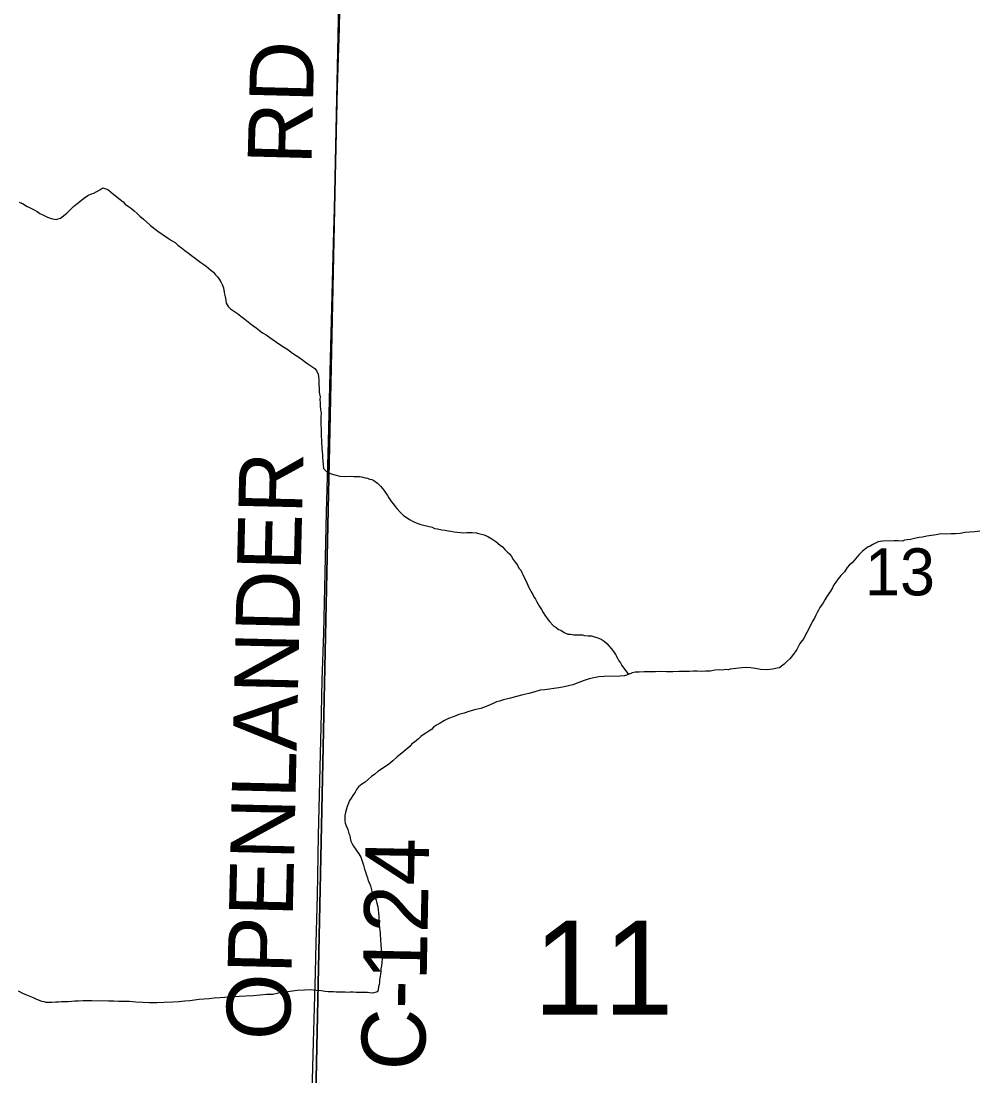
# Model space of a CAD drawing. Extents: x 2.4 to 73.1, y 4.5 to 25.6.
# Drawn here: x 29.9131 to 30.3384, y 23.1835 to 23.653 of the extents above; entities that cross this region are included whole.
import ezdxf

# ---------------------------------------------------------------- set-up
doc = ezdxf.new("R2010")
doc.units = 0
for name, color, linetype in [('GM_X_County_Road', 7, 'Continuous'), ('GM_X_County_Road_Text', 7, 'Continuous'), ('GM_X_Minor_River', 7, 'Continuous'), ('GM_X_Section', 7, 'Continuous'), ('GM_X_Section_Text', 7, 'Continuous')]:
    doc.layers.add(name, color=color, linetype=linetype)

msp = doc.modelspace()

# ---------------------------------------------------------------- linework, layer by layer
at = {"layer": 'GM_X_County_Road'}
msp.add_lwpolyline([(30.04255, 23.16611), (30.04259, 23.16911), (30.04277, 23.18185), (30.04323, 23.19862), (30.04409, 23.2294), (30.04436, 23.24275), (30.04494, 23.26388), (30.04548, 23.2906), (30.0468, 23.34499), (30.04706, 23.35959), (30.04777, 23.38071), (30.04852, 23.41428), (30.04897, 23.43448), (30.04982, 23.46586), (30.05076, 23.50284), (30.05134, 23.52521), (30.05208, 23.55411), (30.05314, 23.59015), (30.05389, 23.6234), (30.05472, 23.6498), (30.05508, 23.66578)], dxfattribs=at)
at = {"layer": 'GM_X_Minor_River'}
for points in [[(29.92148, 23.56733), (29.9228, 23.56674), (29.92394, 23.56615), (29.92488, 23.56575), (29.92639, 23.56516), (29.92867, 23.56474), (29.92962, 23.56492), (29.93058, 23.56528), (29.93347, 23.56751), (29.93482, 23.56882), (29.93637, 23.57051), (29.93791, 23.57162), (29.93926, 23.57274), (29.9408, 23.57404), (29.94272, 23.57534), (29.94445, 23.57607), (29.9454, 23.57644), (29.94675, 23.57718), (29.94809, 23.57792), (29.94944, 23.57884), (29.95171, 23.57805), (29.95339, 23.5765), (29.95583, 23.57456), (29.95847, 23.57262), (29.9594, 23.57147), (29.9609, 23.5705), (29.96222, 23.56952), (29.96335, 23.56856), (29.96466, 23.5674), (29.96597, 23.56624), (29.96747, 23.56488), (29.96897, 23.56353), (29.97047, 23.56218), (29.97216, 23.56082), (29.97385, 23.55946), (29.97874, 23.55616), (29.98006, 23.55538), (29.98157, 23.5544), (29.98288, 23.55324), (29.98438, 23.55208), (29.98589, 23.55091), (29.98758, 23.54975), (29.98889, 23.54859), (29.99058, 23.54742), (29.9919, 23.54645), (29.99303, 23.54548), (29.99435, 23.5447), (29.99547, 23.54392), (29.99641, 23.54296), (29.99754, 23.54218), (29.99866, 23.54122), (29.9996, 23.54006), (30.00053, 23.5391), (30.00128, 23.53813), (30.00202, 23.53698), (30.00257, 23.53583), (30.00312, 23.53431), (30.00347, 23.5324), (30.00364, 23.53145), (30.00382, 23.53031), (30.00417, 23.52878), (30.00434, 23.52745), (30.00527, 23.52591), (30.0062, 23.52495), (30.00808, 23.52378), (30.0094, 23.52281), (30.0109, 23.52165), (30.01259, 23.52029), (30.0141, 23.51913), (30.0156, 23.51796), (30.01767, 23.51641), (30.01917, 23.51525), (30.02049, 23.51428), (30.02218, 23.5133), (30.02369, 23.51214), (30.0282, 23.50903), (30.0299, 23.50805), (30.0314, 23.50707), (30.03253, 23.5063), (30.03384, 23.50514), (30.03554, 23.50416), (30.03667, 23.50338), (30.03836, 23.50222), (30.03968, 23.50125), (30.04062, 23.50047), (30.04156, 23.49989), (30.0425, 23.4993), (30.04381, 23.49833), (30.04475, 23.49718), (30.0453, 23.49584), (30.04547, 23.49488), (30.04564, 23.49336), (30.04562, 23.49241), (30.0456, 23.49108), (30.04577, 23.48975), (30.04574, 23.48804), (30.04591, 23.4869), (30.04609, 23.48576), (30.04607, 23.48462), (30.04623, 23.4831), (30.04621, 23.48177)], [(29.91225, 23.57241), (29.91394, 23.57162), (29.91545, 23.57065), (29.91715, 23.56986), (29.91866, 23.56908), (29.92017, 23.5683), (29.92148, 23.56733)], [(30.04621, 23.48177), (30.04637, 23.48006), (30.04654, 23.47834), (30.04651, 23.47683), (30.04649, 23.47512), (30.04646, 23.47322), (30.04662, 23.4717), (30.04659, 23.4698), (30.04656, 23.46809), (30.04673, 23.46657), (30.04671, 23.46505), (30.04687, 23.46372), (30.04686, 23.46257), (30.04703, 23.46124), (30.04719, 23.45991), (30.04717, 23.45858), (30.04734, 23.45706), (30.04751, 23.45554), (30.04767, 23.45383), (30.04879, 23.45267), (30.05105, 23.45149), (30.05276, 23.45109), (30.05484, 23.45048), (30.05693, 23.45026), (30.0596, 23.45041), (30.06112, 23.45038), (30.06245, 23.45036), (30.06359, 23.45034), (30.06454, 23.45014), (30.06624, 23.44973), (30.06719, 23.44953), (30.06813, 23.44913), (30.06908, 23.44893), (30.07003, 23.44853), (30.07172, 23.44736), (30.07303, 23.44601), (30.07452, 23.44428), (30.07508, 23.44332), (30.07619, 23.44178), (30.07675, 23.44082), (30.07786, 23.4391), (30.0788, 23.43794), (30.07954, 23.43698), (30.08029, 23.43602), (30.08178, 23.43448), (30.08328, 23.43293), (30.08441, 23.43216), (30.08592, 23.43118), (30.08761, 23.43021), (30.08856, 23.42981), (30.08969, 23.42941), (30.09102, 23.42901), (30.09215, 23.42861), (30.09594, 23.42779), (30.09707, 23.42721), (30.0984, 23.42699), (30.1003, 23.42658), (30.10162, 23.42637), (30.10314, 23.42616), (30.10428, 23.42595), (30.1058, 23.42574), (30.10713, 23.42552), (30.10865, 23.42531), (30.10998, 23.42529), (30.1115, 23.42545), (30.11283, 23.42543), (30.11378, 23.42542), (30.11568, 23.4252), (30.11663, 23.42499), (30.11795, 23.42459), (30.11909, 23.42438), (30.12079, 23.4236), (30.12249, 23.42262), (30.12343, 23.42204), (30.12437, 23.42145), (30.12531, 23.42049), (30.12624, 23.41971), (30.12737, 23.41893), (30.12831, 23.41778), (30.12943, 23.41681), (30.13037, 23.41585), (30.1313, 23.41469), (30.13204, 23.41335), (30.13297, 23.4122), (30.1339, 23.41085), (30.13464, 23.40951), (30.13539, 23.40855), (30.13594, 23.40759), (30.13631, 23.40663), (30.13815, 23.403), (30.13907, 23.40089), (30.13962, 23.39993), (30.13999, 23.39898), (30.14073, 23.39783), (30.14128, 23.39668), (30.14203, 23.39572), (30.14258, 23.39457), (30.14313, 23.39342), (30.14369, 23.39246), (30.14462, 23.39112), (30.14536, 23.38978)], [(30.33974, 23.42598), (30.33745, 23.42563), (30.33517, 23.42548), (30.33307, 23.42532), (30.33098, 23.42498), (30.32888, 23.42482), (30.32698, 23.42485), (30.32451, 23.4247), (30.32242, 23.42474), (30.32032, 23.42439), (30.31822, 23.42404), (30.31612, 23.4237), (30.31421, 23.42335), (30.31269, 23.42318), (30.31059, 23.42265), (30.30887, 23.42229), (30.30735, 23.42213), (30.3062, 23.42196), (30.30525, 23.42159), (30.30335, 23.42162), (30.30164, 23.42165), (30.2965, 23.42154), (30.29535, 23.42137), (30.2944, 23.4212), (30.29325, 23.42065), (30.2921, 23.42009), (30.29095, 23.41935), (30.28999, 23.41899), (30.28883, 23.41806), (30.28749, 23.41713), (30.28594, 23.41544), (30.28516, 23.41451), (30.28362, 23.41282), (30.28284, 23.41188), (30.28168, 23.41095), (30.28072, 23.40983)], [(30.28072, 23.40983), (30.27954, 23.40795), (30.2778, 23.40627), (30.27664, 23.40477), (30.27566, 23.40326), (30.2747, 23.40214), (30.2741, 23.40082), (30.27332, 23.39931), (30.27254, 23.39818), (30.27157, 23.39687), (30.27078, 23.39536), (30.27, 23.39405), (30.26923, 23.39311), (30.26845, 23.39198), (30.26786, 23.39085), (30.26727, 23.38972), (30.26668, 23.38859), (30.26609, 23.38727), (30.26531, 23.38595), (30.26472, 23.38463), (30.26413, 23.3835), (30.26354, 23.38218), (30.26276, 23.38087), (30.26197, 23.37955), (30.26138, 23.37823), (30.26061, 23.37729), (30.25963, 23.37598), (30.25924, 23.37504), (30.25826, 23.37334), (30.25632, 23.37071), (30.25515, 23.36921), (30.2538, 23.36791), (30.25264, 23.36678), (30.25148, 23.36585), (30.25052, 23.36511), (30.24957, 23.36493), (30.24766, 23.36458), (30.24499, 23.36425), (30.24214, 23.36448), (30.23987, 23.3649), (30.23778, 23.36512), (30.23569, 23.36535), (30.23398, 23.36518), (30.23245, 23.36502), (30.23112, 23.36485), (30.22997, 23.36468), (30.22864, 23.36451), (30.22769, 23.36433), (30.22674, 23.36435), (30.2254, 23.36418), (30.22369, 23.36421), (30.22179, 23.36405), (30.21969, 23.3637), (30.21779, 23.36373), (30.21588, 23.36357), (30.21398, 23.3636), (30.21227, 23.36363), (30.21056, 23.36347), (30.20808, 23.36351), (30.2058, 23.36355), (30.20314, 23.3634), (30.20028, 23.36344), (30.19781, 23.36348), (30.19534, 23.36333), (30.19287, 23.36337), (30.19039, 23.36341), (30.18811, 23.36326), (30.1864, 23.36329), (30.18506, 23.36293), (30.18334, 23.3622), (30.18162, 23.36165), (30.17952, 23.3615), (30.17248, 23.36123), (30.1702, 23.36108), (30.16791, 23.36073), (30.16581, 23.3602), (30.1637, 23.35947), (30.16122, 23.35856), (30.15854, 23.35765), (30.15472, 23.35677), (30.15243, 23.35623), (30.15014, 23.35589), (30.14824, 23.35573), (30.14614, 23.35538), (30.14405, 23.35523), (30.14175, 23.3545), (30.13908, 23.35379), (30.1364, 23.35307), (30.13354, 23.35236), (30.13087, 23.35164), (30.12781, 23.35093), (30.1259, 23.35039), (30.12456, 23.35003), (30.12341, 23.34948), (30.12188, 23.34874), (30.11997, 23.34801), (30.11767, 23.3471), (30.1148, 23.34639), (30.11232, 23.34567), (30.11022, 23.34494), (30.10793, 23.34441)], [(30.14536, 23.38978), (30.1461, 23.38862), (30.14722, 23.38709), (30.14815, 23.38574), (30.14983, 23.384), (30.15115, 23.38303), (30.15227, 23.38226), (30.15322, 23.38186), (30.15473, 23.38089), (30.15642, 23.3801), (30.15757, 23.38008), (30.15908, 23.37987), (30.16003, 23.37985), (30.16098, 23.37984), (30.16194, 23.37982), (30.16289, 23.37981), (30.16383, 23.3796), (30.16535, 23.37939), (30.16687, 23.37936), (30.1682, 23.37896), (30.16971, 23.37856), (30.17123, 23.37796), (30.17254, 23.37699), (30.17367, 23.37603), (30.1746, 23.37487), (30.17572, 23.37371), (30.17665, 23.37237), (30.17758, 23.37102), (30.17851, 23.36949), (30.17906, 23.36834), (30.17981, 23.36738), (30.18036, 23.36623), (30.18334, 23.3622)], [(30.10793, 23.34441), (30.10582, 23.34349), (30.10333, 23.34258), (30.10142, 23.34166), (30.0995, 23.34056), (30.09796, 23.33963), (30.09661, 23.3387), (30.09565, 23.33777), (30.0945, 23.33703), (30.09315, 23.3361), (30.092, 23.33536), (30.09103, 23.33461), (30.08987, 23.33349), (30.08814, 23.332), (30.08699, 23.33126), (30.08602, 23.33013), (30.08448, 23.32883), (30.08255, 23.32715), (30.08043, 23.32547), (30.0785, 23.3238), (30.07676, 23.3223), (30.07522, 23.32119), (30.07177, 23.31896), (30.07042, 23.31785), (30.06907, 23.31673), (30.06772, 23.31561), (30.06618, 23.31431), (30.06464, 23.31338), (30.06329, 23.31226), (30.06232, 23.31095), (30.06173, 23.30982), (30.06075, 23.30831), (30.05998, 23.30719), (30.0592, 23.30606), (30.0588, 23.30493), (30.0582, 23.30342), (30.05781, 23.30247), (30.0574, 23.30077), (30.05719, 23.29944), (30.05717, 23.29849), (30.05715, 23.29716), (30.05733, 23.29602), (30.05787, 23.29449), (30.05842, 23.29315), (30.05897, 23.29144), (30.05933, 23.29048), (30.0595, 23.28934), (30.05986, 23.288), (30.06041, 23.28686), (30.06097, 23.28571), (30.06209, 23.28436), (30.06264, 23.2834), (30.06339, 23.28244), (30.06431, 23.2809), (30.06504, 23.27861), (30.0654, 23.27728), (30.06594, 23.27556), (30.0663, 23.27441), (30.06685, 23.27289), (30.06721, 23.27174), (30.06757, 23.2704), (30.06812, 23.26926), (30.06849, 23.26811), (30.06885, 23.26697), (30.06921, 23.26582), (30.06976, 23.26448), (30.0705, 23.26314), (30.07105, 23.2618), (30.07141, 23.26047), (30.07176, 23.25875), (30.07193, 23.25742), (30.07209, 23.2559), (30.07226, 23.25456), (30.07225, 23.25342), (30.07241, 23.2519), (30.07239, 23.25076), (30.07256, 23.24943), (30.07273, 23.24829), (30.07291, 23.24715), (30.07289, 23.24582), (30.07306, 23.24486), (30.07304, 23.24353), (30.07321, 23.24258), (30.0732, 23.24163), (30.07337, 23.24049), (30.07336, 23.23954), (30.07371, 23.23782), (30.0737, 23.23688), (30.07368, 23.23593), (30.07365, 23.23384), (30.07344, 23.23251), (30.07322, 23.23118), (30.0732, 23.22985), (30.073, 23.22891), (30.07279, 23.22777), (30.07258, 23.22625), (30.07256, 23.22512), (30.07235, 23.22417), (30.07215, 23.22322), (30.07194, 23.2219), (30.07173, 23.22095)], [(30.07173, 23.22095), (30.06944, 23.22042), (30.06811, 23.22044), (30.06716, 23.22064), (30.06621, 23.22066), (30.06336, 23.2207), (30.06222, 23.22072), (30.06089, 23.22074), (30.05956, 23.22077), (30.05841, 23.22059), (30.05727, 23.2208), (30.05575, 23.22083), (30.05442, 23.22085), (30.05328, 23.22087), (30.05214, 23.22088), (30.05081, 23.22091), (30.04967, 23.22092), (30.04834, 23.22113), (30.04663, 23.22135), (30.04435, 23.22158), (30.04188, 23.22181), (30.03922, 23.22166), (30.03598, 23.22152), (30.03389, 23.22118), (30.03179, 23.22102), (30.02969, 23.22067), (30.0276, 23.22033), (30.02511, 23.2198), (30.02226, 23.21984), (30.0194, 23.21951), (30.01636, 23.21918), (30.01312, 23.21904), (30.01007, 23.2189), (30.00741, 23.21875), (30.00379, 23.21843), (30.00151, 23.21827), (29.99903, 23.21812), (29.99674, 23.21778), (29.99446, 23.21763), (29.99236, 23.21747), (29.99027, 23.21731), (29.98817, 23.21697), (29.98589, 23.21681), (29.98322, 23.21648), (29.98055, 23.21633), (29.97675, 23.2162), (29.97351, 23.21606), (29.97028, 23.21611), (29.96724, 23.21616), (29.9642, 23.2164), (29.96135, 23.21664), (29.95888, 23.21668), (29.95641, 23.21671), (29.95431, 23.21675), (29.95203, 23.21678), (29.94462, 23.2169), (29.94271, 23.21693), (29.94062, 23.21697), (29.93853, 23.21681), (29.93701, 23.21683), (29.93548, 23.21667), (29.93396, 23.2165), (29.93263, 23.21652), (29.93111, 23.21655), (29.92977, 23.21638), (29.92844, 23.2164), (29.92673, 23.21624), (29.92521, 23.21626), (29.92426, 23.21628), (29.92331, 23.21648), (29.92236, 23.21669), (29.92123, 23.21709), (29.92009, 23.21748), (29.91858, 23.21827), (29.91707, 23.21886), (29.91556, 23.21946), (29.91386, 23.22024), (29.91197, 23.22122)]]:
    msp.add_lwpolyline(points, dxfattribs=at)
at = {"layer": 'GM_X_Section'}
for points in [[(29.56071, 23.67665), (30.0546, 23.66801), (30.04412, 23.1681), (29.53795, 23.17834)], [(30.0546, 23.66801), (30.56753, 23.66348), (30.56745, 23.66026), (30.55466, 23.16723), (30.55431, 23.16022), (30.04412, 23.1681)]]:
    msp.add_lwpolyline(points, close=True, dxfattribs=at)

# ---------------------------------------------------------------- texts
at = {"layer": 'GM_X_County_Road_Text'}
for s, rotation, p in [('RD', 88.5184, (30.04224, 23.58891)), ('OPENLANDER', 88.664, (30.03265, 23.19921)), ('C-124', 88.8988, (30.09276, 23.18578))]:
    msp.add_text(s, height=0.028409, rotation=rotation, dxfattribs=at).set_placement(p)
at = {"layer": 'GM_X_Section_Text'}
for s, height, p in [('13', 0.020928, (30.28862, 23.3974)), ('11', 0.041856, (30.14112, 23.21076))]:
    msp.add_text(s, height=height, rotation=0, dxfattribs=at).set_placement(p)

doc.saveas('drawing.dxf')
